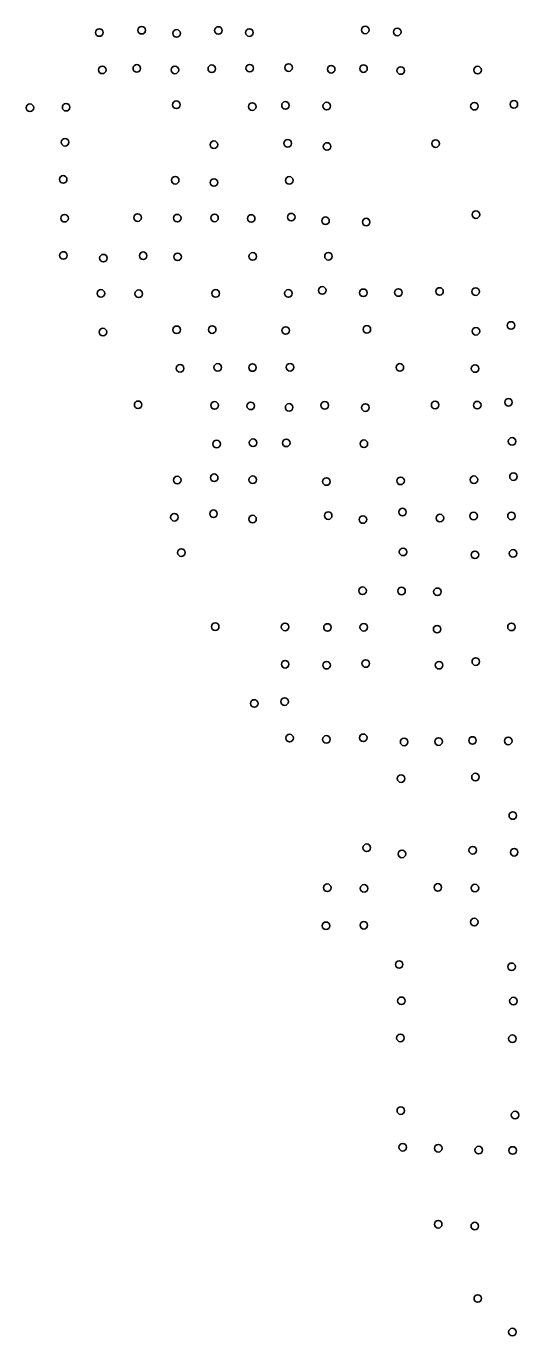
# Model space of a CAD drawing. Extents: x 20503438 to 20508873, y 7964251 to 7984667.
# Drawn here: x 20505890 to 20506020.1, y 7975478.1 to 7975824.2 of the extents above; entities that cross this region are included whole.
import ezdxf

# ---------------------------------------------------------------- set-up
doc = ezdxf.new("R2010")
doc.units = 0
doc.layers.add('SurSurveyPoints', color=7, linetype='Continuous')

msp = doc.modelspace()

# ---------------------------------------------------------------- linework, layer by layer
at = {"layer": 'SurSurveyPoints'}
for centre in [(20505909.33, 7975822.56), (20505920.51, 7975823.17), (20505929.75, 7975822.32), (20505940.77, 7975823.1), (20505948.98, 7975822.55), (20505979.59, 7975823.23), (20505988.04, 7975822.7), (20505910.11, 7975812.69), (20505919.23, 7975813.09), (20505929.3, 7975812.68), (20505939.04, 7975812.99), (20505949.07, 7975813.14), (20505959.33, 7975813.3), (20505970.58, 7975812.86), (20505979.12, 7975813.01), (20505988.96, 7975812.51), (20506009.25, 7975812.63), (20505891.01, 7975802.67), (20505900.56, 7975802.82), (20505929.67, 7975803.47), (20505949.74, 7975802.98), (20505958.5, 7975803.3), (20505969.39, 7975803.11), (20506008.42, 7975803.09), (20506018.84, 7975803.58), (20505900.27, 7975793.56), (20505939.6, 7975792.91), (20505959.1, 7975793.27), (20505969.48, 7975792.44), (20505998.16, 7975793.19), (20505899.78, 7975783.73), (20505929.37, 7975783.51), (20505959.5, 7975783.48), (20505939.59, 7975782.92), (20505900.16, 7975773.48), (20505919.45, 7975773.65), (20505929.91, 7975773.5), (20505939.76, 7975773.56), (20505949.45, 7975773.41), (20505960.02, 7975773.76), (20505969.08, 7975772.81), (20506008.83, 7975774.42), (20505979.82, 7975772.47), (20505899.84, 7975763.63), (20505910.4, 7975762.93), (20505920.91, 7975763.55), (20505930, 7975763.27), (20505949.84, 7975763.38), (20505969.86, 7975763.42), (20505909.74, 7975753.62), (20505919.74, 7975753.51), (20505940.06, 7975753.62), (20505959.27, 7975753.61), (20505968.23, 7975754.4), (20505979.07, 7975753.77), (20505988.32, 7975753.84), (20505999.2, 7975754.12), (20506008.72, 7975754.07), (20506018.08, 7975745.13), (20505910.29, 7975743.38), (20505929.76, 7975743.99), (20505939.14, 7975744.05), (20505958.58, 7975743.8), (20505980, 7975744.11), (20506008.83, 7975743.59), (20505930.65, 7975733.8), (20505940.6, 7975734.06), (20505949.79, 7975734.01), (20505959.7, 7975734.07), (20505988.72, 7975734.04), (20506008.6, 7975733.75), (20506017.42, 7975724.82), (20505919.58, 7975724.16), (20505939.79, 7975724), (20505949.32, 7975723.88), (20505959.47, 7975723.49), (20505968.86, 7975724.02), (20505979.61, 7975723.43), (20505998.04, 7975724.11), (20506009.16, 7975724.07), (20505949.95, 7975714.14), (20505958.7, 7975714.1), (20506018.37, 7975714.5), (20505940.3, 7975713.8), (20505979.21, 7975713.87), (20505929.92, 7975704.27), (20505939.67, 7975704.89), (20505949.86, 7975704.37), (20505969.31, 7975703.88), (20505988.92, 7975704.06), (20506008.29, 7975704.36), (20506018.73, 7975705.18), (20505929.15, 7975694.45), (20505939.49, 7975695.37), (20505949.8, 7975693.95), (20505969.79, 7975694.87), (20505978.98, 7975693.84), (20505989.42, 7975695.81), (20505999.3, 7975694.24), (20506008.21, 7975694.77), (20506018.2, 7975694.79), (20505931.01, 7975685.1), (20505989.58, 7975685.29), (20506008.56, 7975684.51), (20506018.64, 7975684.89), (20505978.89, 7975675.02), (20505989.16, 7975674.95), (20505998.65, 7975674.74), (20505939.94, 7975665.52), (20505958.4, 7975665.46), (20506018.2, 7975665.47), (20505969.6, 7975665.31), (20505979.17, 7975665.35), (20505998.57, 7975664.86), (20505958.42, 7975655.59), (20505969.38, 7975655.34), (20505979.7, 7975655.78), (20505999.08, 7975655.34), (20506008.78, 7975656.29), (20505950.27, 7975645.22), (20505958.28, 7975645.72), (20505959.58, 7975636.07), (20505969.32, 7975635.74), (20505979.05, 7975636.15), (20505989.85, 7975635.05), (20505998.96, 7975635.14), (20506007.91, 7975635.44), (20506017.37, 7975635.33), (20505989.03, 7975625.36), (20506008.69, 7975625.76), (20506018.56, 7975615.6), (20505979.97, 7975607.09), (20505989.26, 7975605.46), (20506007.97, 7975606.43), (20506018.92, 7975605.89), (20505969.55, 7975596.51), (20505979.26, 7975596.35), (20505998.75, 7975596.6), (20506008.55, 7975596.44), (20505969.21, 7975586.46), (20505979.2, 7975586.59), (20506008.39, 7975587.44), (20505988.54, 7975576.23), (20506018.25, 7975575.62), (20505989.14, 7975566.63), (20506018.72, 7975566.56), (20505988.85, 7975556.82), (20506018.44, 7975556.61), (20505988.97, 7975537.6), (20506019.14, 7975536.43), (20505989.47, 7975527.93), (20505998.87, 7975527.67), (20506009.55, 7975527.17), (20506018.52, 7975527.08), (20505998.85, 7975507.58), (20506008.52, 7975507.11), (20506009.31, 7975487.95), (20506018.46, 7975479.09)]:
    msp.add_circle(centre, 1, dxfattribs=at)

doc.saveas('drawing.dxf')
